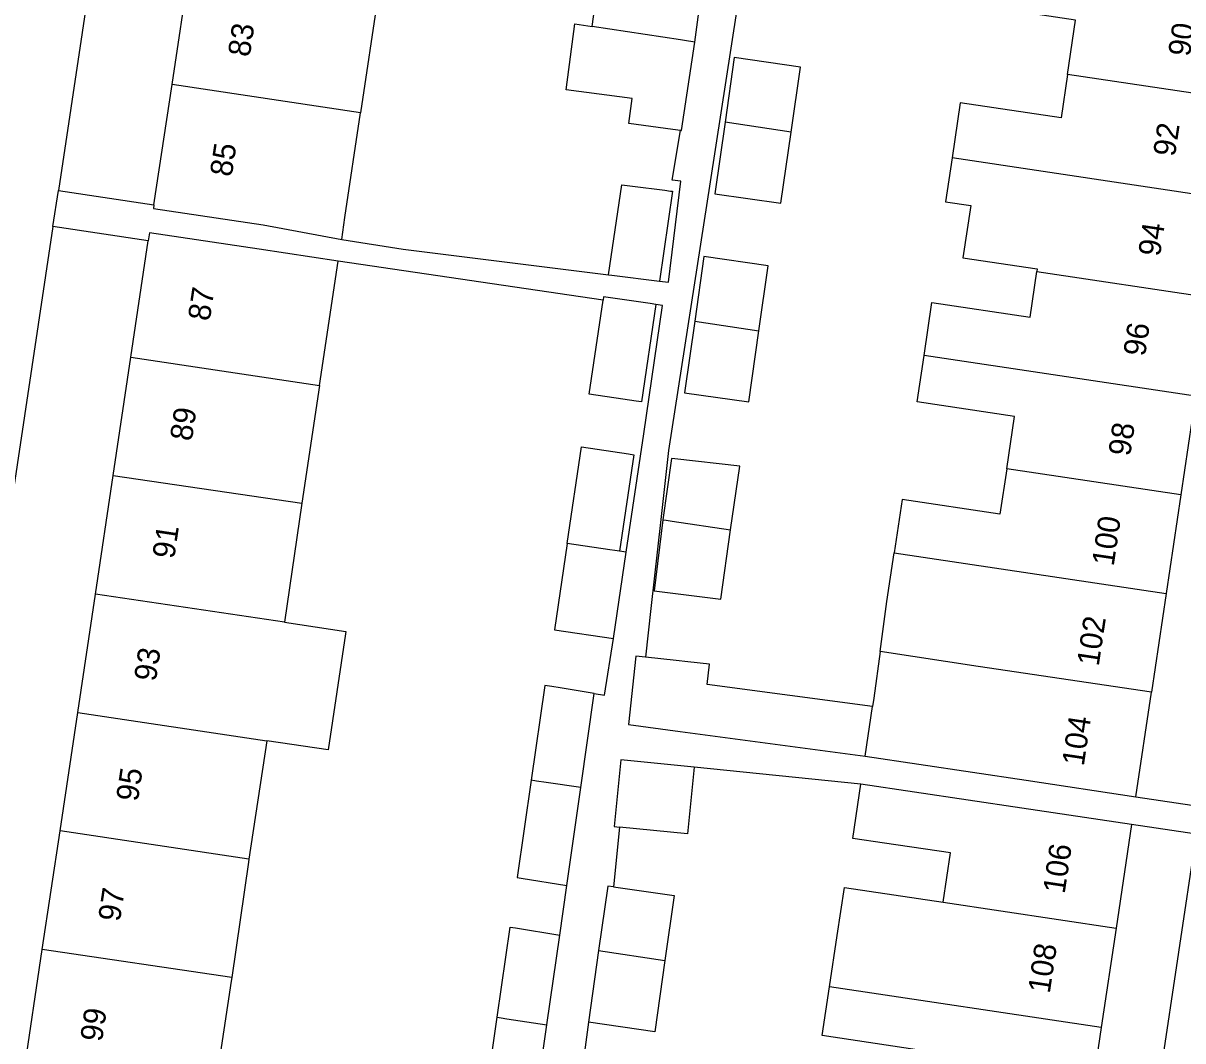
# Model space of a CAD drawing. Extents: x 163010 to 163853, y 382793 to 383982.
# Drawn here: x 163564.2 to 163616.4, y 383299.8 to 383345.7 of the extents above; entities that cross this region are included whole.
import ezdxf

# ---------------------------------------------------------------- set-up
doc = ezdxf.new("R2010")
doc.units = 0
for name, color, linetype in [('IMGEO_Pand', 7, 'Continuous'), ('IMGEO_Pand_nummerreeks', 7, 'Continuous'), ('IMGEO_Voetpad_open', 7, 'Continuous')]:
    doc.layers.add(name, color=color, linetype=linetype)

msp = doc.modelspace()

# ---------------------------------------------------------------- linework, layer by layer
at = {"layer": 'IMGEO_Pand'}
for points in [[(163589.819, 383345.553), (163589.879, 383346), (163590.356, 383349.553), (163591.919, 383349.343), (163594.982, 383348.932)], [(163594.435, 383344.859), (163594.982, 383348.932)], [(163570.871, 383342.941), (163571.674, 383348.281)], [(163611.243, 383343.399), (163611.609, 383345.845), (163607.093, 383346.521), (163607.393, 383348.526)], [(163580.167, 383347.004), (163579.364, 383341.664)], [(163593.789, 383340.873), (163593.443, 383340.919), (163591.461, 383341.185), (163591.611, 383342.304), (163591.049, 383342.379), (163588.634, 383342.704), (163589.033, 383345.671), (163589.819, 383345.553)], [(163594.435, 383344.859), (163593.982, 383344.927), (163593.795, 383344.955), (163589.819, 383345.553)], [(163593.789, 383340.873), (163593.846, 383340.865), (163594.435, 383344.859)], [(163598.781, 383340.797), (163599.2, 383343.731), (163596.22, 383344.157), (163595.804, 383341.244)], [(163611.243, 383343.399), (163610.951, 383341.442), (163606.41, 383342.121), (163606.037, 383339.629)], [(163619.019, 383342.234), (163611.243, 383343.399)], [(163570.056, 383337.518), (163570.871, 383342.941)], [(163579.364, 383341.664), (163570.871, 383342.941)], [(163578.524, 383335.954), (163578.655, 383336.945), (163579.364, 383341.664)], [(163595.804, 383341.244), (163595.342, 383338.015), (163598.324, 383337.589), (163598.781, 383340.797)], [(163598.781, 383340.797), (163595.804, 383341.244)], [(163606.037, 383339.629), (163605.742, 383337.653), (163606.881, 383337.483), (163606.53, 383335.131), (163609.883, 383334.629), (163609.865, 383334.506)], [(163618.353, 383337.783), (163606.037, 383339.629)], [(163590.556, 383334.358), (163591.153, 383338.411), (163591.636, 383338.351), (163593.092, 383338.171), (163593.347, 383338.139), (163593.442, 383338.128), (163592.845, 383334.075)], [(163570.056, 383337.518), (163570.032, 383337.355), (163574.976, 383336.612), (163578.524, 383335.954)], [(163578.361, 383334.978), (163574.796, 383335.513), (163569.851, 383336.256), (163569.798, 383335.9)], [(163569.013, 383330.646), (163569.798, 383335.9)], [(163577.519, 383329.375), (163578.361, 383334.978)], [(163597.334, 383331.839), (163597.753, 383334.772), (163594.852, 383335.187), (163594.436, 383332.274)], [(163604.775, 383330.717), (163605.134, 383333.116), (163609.558, 383332.455), (163609.865, 383334.506)], [(163609.865, 383334.506), (163617.688, 383333.333)], [(163590.556, 383334.358), (163590.697, 383334.34), (163592.845, 383334.075)], [(163592.69, 383333.021), (163592.042, 383328.625), (163591.794, 383328.661), (163591.193, 383328.75), (163589.682, 383328.973), (163590.308, 383333.217)], [(163592.69, 383333.021), (163592.423, 383333.06), (163590.33, 383333.369), (163590.308, 383333.217)], [(163594.436, 383332.274), (163593.974, 383329.045), (163596.876, 383328.63), (163597.334, 383331.839)], [(163594.436, 383332.274), (163597.334, 383331.839)], [(163568.214, 383325.305), (163569.013, 383330.646)], [(163569.013, 383330.646), (163577.519, 383329.375)], [(163608.502, 383325.609), (163608.857, 383327.978), (163604.464, 383328.636), (163604.775, 383330.717)], [(163617.022, 383328.882), (163604.775, 383330.717)], [(163577.519, 383329.375), (163576.721, 383324.06)], [(163617.022, 383328.882), (163616.357, 383324.432)], [(163588.69, 383322.245), (163589.332, 383326.596), (163591.454, 383326.283), (163591.692, 383326.248), (163591.05, 383321.893)], [(163596.053, 383322.858), (163596.463, 383325.733), (163593.547, 383326.06), (163593.388, 383326.078), (163592.992, 383323.316)], [(163608.502, 383325.609), (163608.196, 383323.566), (163603.787, 383324.226), (163603.427, 383321.819)], [(163616.357, 383324.432), (163608.502, 383325.609)], [(163567.416, 383319.964), (163568.214, 383325.305)], [(163568.214, 383325.305), (163576.721, 383324.06)], [(163576.721, 383324.06), (163575.937, 383318.691)], [(163616.357, 383324.432), (163615.691, 383319.982)], [(163592.992, 383323.316), (163592.605, 383320.103), (163595.607, 383319.734), (163596.053, 383322.858)], [(163592.992, 383323.316), (163593.151, 383323.293), (163593.418, 383323.253), (163596.053, 383322.858)], [(163588.69, 383322.245), (163588.117, 383318.357), (163590.777, 383317.965)], [(163591.05, 383321.893), (163590.83, 383321.926), (163590.613, 383321.958), (163588.69, 383322.245)], [(163590.777, 383317.965), (163591.349, 383321.848)], [(163591.349, 383321.848), (163591.05, 383321.893)], [(163602.792, 383317.366), (163603.099, 383319.625), (163603.427, 383321.819)], [(163603.427, 383321.819), (163615.691, 383319.982)], [(163566.618, 383314.624), (163567.416, 383319.964)], [(163575.937, 383318.691), (163567.416, 383319.964)], [(163615.691, 383319.982), (163615.026, 383315.533)], [(163575.937, 383318.691), (163578.714, 383318.276), (163578.697, 383318.166), (163577.912, 383312.937), (163575.14, 383313.351)], [(163602.792, 383317.366), (163602.508, 383315.275), (163602.45, 383314.891)], [(163615.026, 383315.533), (163607.218, 383316.703), (163602.792, 383317.366)], [(163592.215, 383317.122), (163591.787, 383317.169), (163591.446, 383314.075), (163593.778, 383313.764), (163602.115, 383312.652)], [(163602.45, 383314.891), (163594.998, 383315.886), (163595.099, 383316.802), (163594.126, 383316.91), (163593.606, 383316.968), (163592.215, 383317.122)], [(163589.909, 383315.483), (163588.37, 383315.729), (163587.987, 383315.79), (163587.674, 383315.84), (163587.063, 383311.569)], [(163589.301, 383311.236), (163589.909, 383315.483)], [(163614.322, 383310.826), (163615.026, 383315.533)], [(163565.82, 383309.283), (163566.618, 383314.624)], [(163566.618, 383314.624), (163575.14, 383313.351)], [(163602.115, 383312.652), (163602.45, 383314.891)], [(163575.14, 383313.351), (163574.338, 383308.01)], [(163602.115, 383312.652), (163609.378, 383311.566), (163614.322, 383310.826)], [(163594.409, 383312.154), (163591.109, 383312.484), (163590.808, 383309.474), (163591.043, 383309.451)], [(163594.409, 383312.154), (163594.108, 383309.145), (163591.043, 383309.451)], [(163587.063, 383311.569), (163586.435, 383307.177), (163586.607, 383307.149), (163588.669, 383306.82)], [(163589.301, 383311.236), (163587.746, 383311.468), (163587.307, 383311.533), (163587.063, 383311.569)], [(163588.669, 383306.82), (163589.301, 383311.236)], [(163605.638, 383306.068), (163605.97, 383308.288), (163602.995, 383308.733), (163601.563, 383308.947), (163601.929, 383311.395)], [(163614.133, 383309.568), (163609.189, 383310.308), (163601.929, 383311.395)], [(163614.133, 383309.568), (163613.435, 383304.901)], [(163565.022, 383303.942), (163565.82, 383309.283)], [(163574.338, 383308.01), (163565.82, 383309.283)], [(163574.338, 383308.01), (163574.317, 383307.87), (163573.568, 383302.665)], [(163590.774, 383306.762), (163590.52, 383306.798), (163590.104, 383303.885)], [(163590.774, 383306.762), (163593.512, 383306.37), (163593.092, 383303.437)], [(163600.516, 383302.251), (163600.863, 383304.571), (163601.187, 383306.734), (163605.638, 383306.068)], [(163605.638, 383306.068), (163613.435, 383304.901)], [(163585.533, 383300.878), (163586.115, 383304.943), (163586.359, 383304.905), (163588.35, 383304.587)], [(163613.435, 383304.901), (163612.765, 383300.418)], [(163587.771, 383300.543), (163588.35, 383304.587)], [(163564.184, 383298.337), (163565.022, 383303.942)], [(163573.568, 383302.665), (163565.022, 383303.942)], [(163590.104, 383303.885), (163589.642, 383300.656)], [(163590.104, 383303.885), (163593.092, 383303.437)], [(163593.092, 383303.437), (163592.633, 383300.229), (163589.642, 383300.656)], [(163573.568, 383302.665), (163573.543, 383302.501), (163572.716, 383297.027)], [(163604.313, 383297.101), (163604.655, 383299.386), (163600.187, 383300.054), (163600.516, 383302.251)], [(163612.765, 383300.418), (163600.516, 383302.251)], [(163586.936, 383296.159), (163585.172, 383296.441), (163585.011, 383296.467), (163584.905, 383296.484), (163585.533, 383300.878)], [(163585.533, 383300.878), (163585.711, 383300.851), (163585.959, 383300.814), (163587.771, 383300.543)], [(163586.936, 383296.159), (163587.139, 383296.127), (163587.771, 383300.543)], [(163612.765, 383300.418), (163612.095, 383295.936)]]:
    msp.add_lwpolyline(points, dxfattribs=at)
at = {"layer": 'IMGEO_Voetpad_open'}
for points in [[(163576.525, 383380.571), (163572.205, 383381.228), (163565.745, 383338.165)], [(163610.875, 383371.224), (163600.422, 383372.817), (163597.987, 383357.048), (163595.131, 383338.555), (163593.257, 383326.439), (163592.908, 383323.329), (163592.458, 383319.316), (163592.215, 383317.122)], [(163592.845, 383334.075), (163593.251, 383334.025), (163593.814, 383338.584), (163593.422, 383338.633), (163593.789, 383340.873)], [(163565.502, 383336.544), (163565.745, 383338.165)], [(163565.745, 383338.165), (163570.056, 383337.518)], [(163565.502, 383336.544), (163560.664, 383304.297)], [(163569.798, 383335.9), (163565.502, 383336.544)], [(163578.524, 383335.954), (163581.296, 383335.517), (163590.556, 383334.358)], [(163590.308, 383333.217), (163578.361, 383334.978)], [(163591.349, 383321.848), (163592.137, 383327.191), (163592.99, 383332.977), (163592.69, 383333.021)], [(163589.909, 383315.483), (163590.369, 383315.41), (163590.777, 383317.965)], [(163601.929, 383311.395), (163594.409, 383312.154)], [(163614.322, 383310.826), (163617.252, 383310.387)], [(163591.043, 383309.451), (163590.774, 383306.762)], [(163617.064, 383309.129), (163614.133, 383309.568)], [(163608.303, 383250.604), (163617.064, 383309.129)], [(163588.35, 383304.587), (163588.669, 383306.82)], [(163589.642, 383300.656), (163589.274, 383297.831)]]:
    msp.add_lwpolyline(points, dxfattribs=at)

# ---------------------------------------------------------------- texts
at = {"layer": 'IMGEO_Pand_nummerreeks'}
for s, rotation, p in [('83', 81.4555, (163574.37, 383344.153)), ('90', 81.4951, (163616.76, 383344.169)), ('92', 81.4951, (163616.085, 383339.659)), ('85', 81.4574, (163573.559, 383338.751)), ('94', 81.4975, (163615.413, 383335.156)), ('87', 81.4975, (163572.568, 383332.246)), ('96', 81.4951, (163614.739, 383330.652)), ('89', 81.4975, (163571.759, 383326.829)), ('98', 81.4975, (163614.066, 383326.15)), ('100', 81.4951, (163613.324, 383321.191)), ('91', 81.4975, (163570.965, 383321.523)), ('102', 81.4951, (163612.649, 383316.681)), ('93', 81.4975, (163570.14, 383315.995)), ('104', 81.4975, (163611.976, 383312.177)), ('95', 81.5, (163569.33, 383310.578)), ('106', 81.4975, (163611.114, 383306.418)), ('97', 81.4975, (163568.521, 383305.161)), ('108', 81.4975, (163610.442, 383301.923)), ('99', 81.4975, (163567.711, 383299.744))]:
    msp.add_text(s, height=1, rotation=rotation, dxfattribs=at).set_placement(p)

doc.saveas('drawing.dxf')
